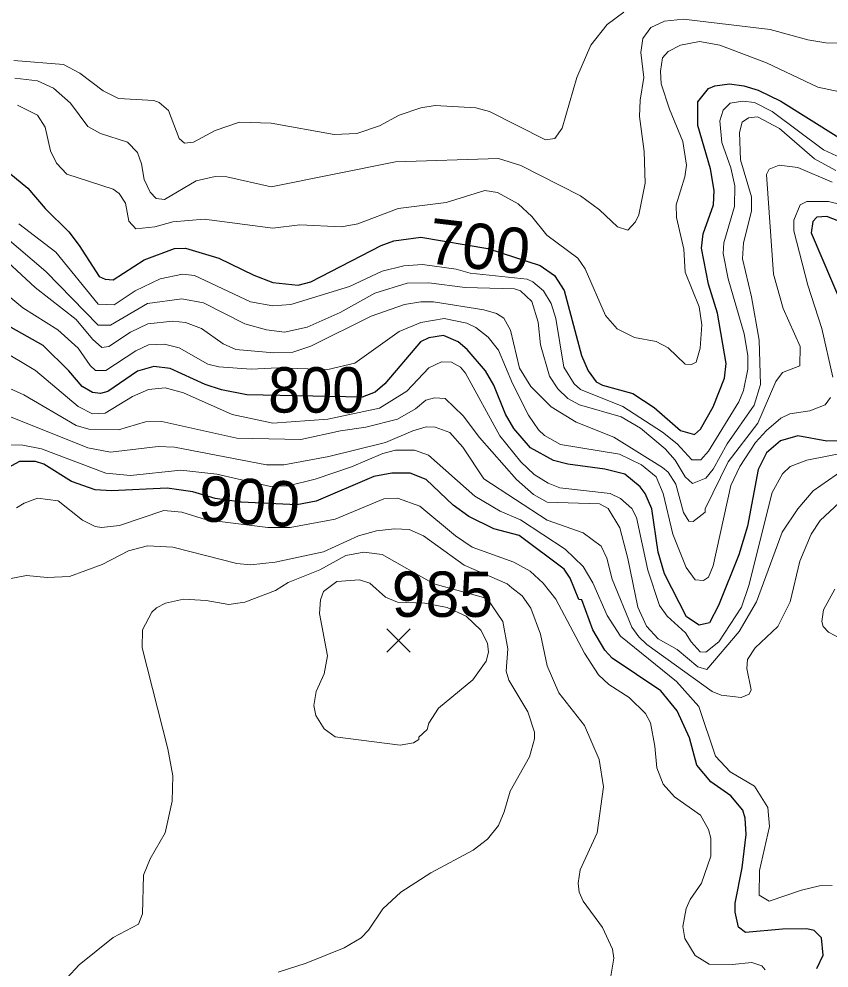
# Model space of a CAD drawing. Extents: x 265 to 291.4, y 7731.5 to 7759.6.
# Drawn here: x 280.191 to 281.619, y 7754.027 to 7755.701 of the extents above; entities that cross this region are included whole.
import ezdxf
from ezdxf.enums import TextEntityAlignment as Align

# ---------------------------------------------------------------- set-up
doc = ezdxf.new("R2010")
doc.units = 0
doc.header["$LTSCALE"] = 0.032
for name, color, linetype, lineweight in [('1', 7, 'Continuous', 25), ('2', 7, 'Continuous', 13), ('21', 7, 'Continuous', 25), ('61', 7, 'Continuous', 13)]:
    doc.layers.add(name, color=color, linetype=linetype, lineweight=lineweight)

msp = doc.modelspace()

# ---------------------------------------------------------------- linework, layer by layer
at = {"layer": '1'}
for points in [[(281.3876, 7755.5128), (281.3876, 7755.5542), (281.4068, 7755.578), (281.4179, 7755.5828), (281.4434, 7755.586), (281.4688, 7755.5828), (281.4943, 7755.5748)], [(281.4943, 7755.5748), (281.534, 7755.5558), (281.6366, 7755.4913)], [(280.173, 7755.4301), (280.2064, 7755.4022), (280.2366, 7755.3665), (280.2787, 7755.3251), (280.297, 7755.3012), (280.3321, 7755.2463), (280.3424, 7755.2415), (280.3567, 7755.2407), (280.4116, 7755.2757), (280.4649, 7755.2956), (280.484, 7755.2964), (280.5429, 7755.2789), (280.6049, 7755.2487), (280.6383, 7755.236), (280.6829, 7755.2312), (280.7051, 7755.2368), (280.8292, 7755.3012), (280.8515, 7755.3092), (280.8992, 7755.3155), (281.0173, 7755.2959), (281.1096, 7755.266), (281.1347, 7755.2479), (281.1522, 7755.2217), (281.1824, 7755.1071), (281.1943, 7755.0801), (281.2087, 7755.0609), (281.2198, 7755.0546), (281.2731, 7755.0403), (281.3105, 7755.0156), (281.3574, 7754.975), (281.3821, 7754.9679), (281.3924, 7754.9774), (281.4147, 7755.0164), (281.4346, 7755.0674), (281.4378, 7755.0928), (281.4226, 7755.1819), (281.4067, 7755.2328), (281.394, 7755.2965), (281.3972, 7755.3219), (281.4155, 7755.3728), (281.4163, 7755.3983), (281.4099, 7755.4365), (281.3876, 7755.5128)], [(281.6438, 7755.341), (281.6152, 7755.3521), (281.5977, 7755.3513), (281.5905, 7755.3434), (281.5873, 7755.3235), (281.6438, 7755.1914)], [(281.6406, 7754.9568), (281.6152, 7754.956), (281.5643, 7754.9655), (281.5332, 7754.9568), (281.5086, 7754.9353), (281.4942, 7754.9059), (281.4752, 7754.8064), (281.46, 7754.7555), (281.4242, 7754.6664), (281.4083, 7754.6354), (281.39, 7754.6314), (281.3678, 7754.6465), (281.3288, 7754.7221), (281.3176, 7754.7603), (281.3065, 7754.8367), (281.2946, 7754.8637), (281.2858, 7754.8756), (281.2588, 7754.8979), (281.2238, 7754.9066), (281.1586, 7754.9154), (281.1331, 7754.9217), (281.0925, 7754.944), (281.0631, 7754.9783), (281.0488, 7755.0037), (281.0281, 7755.0546), (281.013, 7755.0801), (280.9812, 7755.1175), (280.9653, 7755.131), (280.939, 7755.1421), (280.9136, 7755.1381), (280.8984, 7755.131), (280.8355, 7755.057), (280.8186, 7755.0424), (280.796, 7755.0337), (280.5922, 7755.0377), (280.5476, 7755.0466), (280.519, 7755.0562), (280.457, 7755.084), (280.4283, 7755.088), (280.3997, 7755.0793), (280.3472, 7755.0435), (280.3345, 7755.0403), (280.3201, 7755.0419), (280.3018, 7755.0522), (280.2788, 7755.0801), (280.2334, 7755.1246), (280.1769, 7755.1564)], [(281.5977, 7754.0261), (281.6088, 7754.0499), (281.6056, 7754.0801), (281.5929, 7754.0929), (281.5802, 7754.096), (281.5372, 7754.0952), (281.472, 7754.0897), (281.4593, 7754.0992), (281.4537, 7754.1255), (281.4537, 7754.1414), (281.4656, 7754.2035), (281.4728, 7754.2623), (281.4712, 7754.291), (281.4672, 7754.3053), (281.4457, 7754.3307), (281.4107, 7754.3554), (281.3861, 7754.3848), (281.3733, 7754.4326), (281.351, 7754.4803), (281.3224, 7754.516), (281.2365, 7754.5733), (281.2238, 7754.5877), (281.2023, 7754.6235), (281.1832, 7754.676), (281.1776, 7754.6768), (281.1625, 7754.7142), (281.1522, 7754.7301), (281.0726, 7754.7897), (281.0281, 7754.8016), (280.9836, 7754.8231), (280.9565, 7754.843), (280.9087, 7754.8884), (280.8802, 7754.8995), (280.8483, 7754.8995), (280.8165, 7754.8939), (280.7147, 7754.8502), (280.6805, 7754.8437), (280.5822, 7754.8483), (280.5363, 7754.855), (280.4972, 7754.8669), (280.4522, 7754.8732), (280.3535, 7754.8684), (280.3249, 7754.87), (280.2835, 7754.8852), (280.2342, 7754.9154), (280.2199, 7754.9202), (280.1913, 7754.9202), (280.1634, 7754.905)]]:
    msp.add_lwpolyline(points, dxfattribs=at)
at = {"layer": '2'}
for points in [[(281.2572, 7755.7125), (281.2278, 7755.691), (281.1991, 7755.6544), (281.1745, 7755.5971), (281.1482, 7755.508), (281.1355, 7755.4897), (281.1188, 7755.4873), (281.0202, 7755.5375), (280.9963, 7755.5438), (280.9247, 7755.5478), (280.8992, 7755.5438), (280.8611, 7755.5311), (280.8261, 7755.512), (280.7863, 7755.4985), (280.7465, 7755.4969), (280.6351, 7755.5168), (280.5795, 7755.5184), (280.5365, 7755.5041), (280.4983, 7755.4834)], [(280.1833, 7755.5963), (280.2231, 7755.5916), (280.2517, 7755.5788), (280.2812, 7755.5518), (280.3122, 7755.5112), (280.3345, 7755.4985), (280.3822, 7755.4834), (280.3997, 7755.4651), (280.4068, 7755.4452), (280.4116, 7755.4174), (280.4219, 7755.3951), (280.4323, 7755.3839), (280.4474, 7755.3823), (280.5031, 7755.415), (280.5365, 7755.4229), (280.5572, 7755.4221), (280.6351, 7755.4046), (280.8547, 7755.4484), (281.0361, 7755.4547), (281.0758, 7755.442), (281.1808, 7755.3887), (281.2143, 7755.364), (281.2461, 7755.3338), (281.2644, 7755.3283), (281.2779, 7755.3426), (281.2835, 7755.3553), (281.2946, 7755.411), (281.293, 7755.4667), (281.285, 7755.5287), (281.2858, 7755.5574), (281.2922, 7755.5971), (281.2874, 7755.6417), (281.2906, 7755.6663), (281.3049, 7755.6854), (281.3288, 7755.6966), (281.3622, 7755.7005), (281.515, 7755.6822), (281.5818, 7755.664), (281.6136, 7755.6584), (281.7138, 7755.6576)], [(281.6772, 7755.5637), (281.5993, 7755.5804), (281.5086, 7755.6234), (281.4266, 7755.6544), (281.3909, 7755.6608), (281.3574, 7755.6544), (281.3352, 7755.6433), (281.3256, 7755.6321), (281.3216, 7755.6083), (281.3232, 7755.586), (281.3375, 7755.5415), (281.3614, 7755.4842), (281.3678, 7755.4428), (281.3646, 7755.4221), (281.3495, 7755.3728), (281.3503, 7755.3505), (281.363, 7755.2949), (281.3654, 7755.2543), (281.39, 7755.193), (281.3948, 7755.1612), (281.3916, 7755.1199), (281.3845, 7755.0952), (281.3765, 7755.0912), (281.3654, 7755.092), (281.3352, 7755.1206), (281.3145, 7755.1318), (281.2763, 7755.1389), (281.2453, 7755.154), (281.2246, 7755.1779), (281.1888, 7755.2599), (281.1761, 7755.2789), (281.1212, 7755.3195), (281.0949, 7755.3521), (281.0711, 7755.3744), (281.0345, 7755.3943), (281.0122, 7755.3983), (280.9438, 7755.3768), (280.8595, 7755.3664), (280.7879, 7755.3394), (280.7592, 7755.3338), (280.6861, 7755.3378), (280.6383, 7755.3314), (280.5174, 7755.3473), (280.4617, 7755.3426), (280.4299, 7755.3338), (280.3965, 7755.3307), (280.3846, 7755.3442), (280.3782, 7755.376), (280.3671, 7755.3927), (280.3567, 7755.4006), (280.2748, 7755.4269), (280.2565, 7755.446), (280.2461, 7755.4683), (280.2366, 7755.5096), (280.2231, 7755.5311), (280.1881, 7755.5486)], [(280.3663, 7755.5605), (280.3392, 7755.5741), (280.2979, 7755.6051), (280.2692, 7755.6202), (280.1817, 7755.6274)], [(280.4983, 7755.4834), (280.4824, 7755.4818), (280.4728, 7755.4897), (280.4545, 7755.5391), (280.4379, 7755.5534), (280.4283, 7755.5566), (280.3663, 7755.5605)], [(281.4529, 7755.4062), (281.4457, 7755.438), (281.4298, 7755.4826), (281.4266, 7755.5208), (281.4322, 7755.5399), (281.4449, 7755.5518), (281.4672, 7755.5558)], [(281.4672, 7755.5558), (281.4879, 7755.5534), (281.5189, 7755.5375), (281.6096, 7755.4699), (281.655, 7755.4484)], [(281.6311, 7755.4333), (281.5937, 7755.4539), (281.5317, 7755.5072), (281.4927, 7755.5279), (281.4768, 7755.5263), (281.4656, 7755.5184), (281.4609, 7755.5001), (281.4632, 7755.4524)], [(281.4632, 7755.4524), (281.4823, 7755.3871), (281.4823, 7755.3617), (281.468, 7755.306), (281.4664, 7755.2774), (281.4823, 7755.2105), (281.4959, 7755.1342)], [(281.5682, 7755.123), (281.538, 7755.1899), (281.5213, 7755.2503), (281.5086, 7755.4261), (281.5133, 7755.4357), (281.5309, 7755.4428), (281.5643, 7755.4388)], [(281.5643, 7755.4388), (281.6247, 7755.4126)], [(280.1904, 7755.3394), (280.2557, 7755.2893), (280.3305, 7755.1978), (280.3583, 7755.1962), (280.3957, 7755.2209), (280.4395, 7755.2423), (280.4792, 7755.2503), (280.4999, 7755.2479), (280.5986, 7755.2018), (280.6383, 7755.1946), (280.6701, 7755.197), (280.7736, 7755.2288), (280.8308, 7755.2559), (280.869, 7755.2654), (280.9021, 7755.2674), (280.9617, 7755.2595), (280.9862, 7755.2522), (281.0869, 7755.2416), (281.0968, 7755.237), (281.1156, 7755.2209), (281.1291, 7755.1986), (281.1371, 7755.1724), (281.1514, 7755.0864), (281.1697, 7755.057), (281.1808, 7755.0474), (281.2556, 7755.0172), (281.3256, 7754.9719), (281.3511, 7754.9512), (281.3773, 7754.9234), (281.3932, 7754.9234), (281.4068, 7754.9385), (281.4601, 7755.0252), (281.468, 7755.0451), (281.476, 7755.0833), (281.476, 7755.1071), (281.4696, 7755.1453), (281.441, 7755.2424), (281.4322, 7755.2869), (281.4338, 7755.306), (281.4521, 7755.3696), (281.4529, 7755.4062)], [(281.6398, 7755.3736), (281.6184, 7755.3784), (281.5802, 7755.3784), (281.5682, 7755.3728), (281.5571, 7755.3458), (281.5571, 7755.3267), (281.5818, 7755.2312), (281.6064, 7755.1549), (281.6255, 7755.0689)], [(281.4959, 7755.1342), (281.4982, 7755.0562), (281.4871, 7755.0196), (281.4394, 7754.9512), (281.4147, 7754.9067), (281.402, 7754.8908), (281.3781, 7754.8812), (281.3654, 7754.8931), (281.3479, 7754.9226), (281.3304, 7754.9425), (281.2866, 7754.979), (281.2524, 7754.9989), (281.1793, 7755.0204), (281.1586, 7755.0315), (281.1411, 7755.0482), (281.1259, 7755.0705), (281.11, 7755.1262), (281.1061, 7755.166), (281.0949, 7755.2026), (281.075, 7755.2209), (281.0647, 7755.2248), (280.9772, 7755.2272), (280.9136, 7755.2352), (280.8754, 7755.2344), (280.8181, 7755.2169), (280.7569, 7755.1827), (280.6988, 7755.1572), (280.659, 7755.1485), (280.6272, 7755.1525), (280.589, 7755.1628), (280.5158, 7755.2002), (280.4776, 7755.2073), (280.4172, 7755.1986), (280.352, 7755.1604), (280.3305, 7755.1604), (280.2382, 7755.2551), (280.1658, 7755.3171)], [(280.1539, 7755.2869), (280.2191, 7755.2272), (280.2915, 7755.1707), (280.3201, 7755.1358), (280.3368, 7755.1214), (280.3488, 7755.123), (280.387, 7755.1485), (280.418, 7755.1628), (280.4617, 7755.1676), (280.484, 7755.1652), (280.5126, 7755.1548), (280.5508, 7755.1278), (280.5731, 7755.1175), (280.6399, 7755.1119), (280.6733, 7755.1127), (280.7051, 7755.1238), (280.8117, 7755.1763), (280.8706, 7755.197), (280.8992, 7755.2018), (280.9215, 7755.2018), (281.0106, 7755.1875), (281.0329, 7755.1811), (281.0456, 7755.1731), (281.0575, 7755.1517), (281.0734, 7755.0849), (281.0933, 7755.0522), (281.1291, 7755.0164), (281.1729, 7754.9894), (281.2397, 7754.9631), (281.3256, 7754.9098), (281.3352, 7754.9011), (281.3487, 7754.8804), (281.3622, 7754.8303), (281.3718, 7754.8152), (281.3797, 7754.8144), (281.4004, 7754.8311), (281.4004, 7754.8367), (281.441, 7754.9194), (281.4935, 7754.9878), (281.5253, 7755.061), (281.5372, 7755.0769), (281.5674, 7755.0888), (281.5682, 7755.123)], [(280.647, 7755.0852), (280.6001, 7755.0832), (280.5429, 7755.0872), (280.5238, 7755.092), (280.4729, 7755.1206), (280.4474, 7755.127), (280.4188, 7755.1262), (280.3965, 7755.1151), (280.344, 7755.0809), (280.3257, 7755.0809), (280.3161, 7755.0896), (280.2947, 7755.1199), (280.2589, 7755.1525), (280.1976, 7755.1914), (280.1761, 7755.2089)], [(280.9804, 7755.1644), (280.9406, 7755.1723), (280.8992, 7755.1652), (280.8611, 7755.1493), (280.7831, 7755.0936), (280.7354, 7755.0825), (280.647, 7755.0852)], [(281.6215, 7755.0331), (281.612, 7755.0204), (281.585, 7755.0093), (281.55, 7755.0045), (281.534, 7754.9965), (281.5086, 7754.9751), (281.4895, 7754.9536), (281.4616, 7754.9114), (281.4457, 7754.878), (281.4147, 7754.7364), (281.4067, 7754.7165), (281.398, 7754.7102), (281.3829, 7754.7117), (281.367, 7754.7332), (281.3439, 7754.7921), (281.3264, 7754.8637), (281.3145, 7754.8931), (281.2882, 7754.9146), (281.2493, 7754.9329), (281.1458, 7754.9504), (281.1172, 7754.9663), (281.1069, 7754.9759), (281.0894, 7755.0021), (281.0607, 7755.0578), (281.0361, 7755.1167), (281.0178, 7755.1397), (280.9963, 7755.1564), (280.9804, 7755.1644)], [(280.1531, 7755.1198), (280.2199, 7755.0809), (280.2947, 7755.0172), (280.3201, 7755.0045), (280.3424, 7755.0053), (280.3909, 7755.0347), (280.4188, 7755.0474), (280.4482, 7755.0498), (280.4808, 7755.0411), (280.5667, 7755.0029), (280.6383, 7754.9878), (280.7354, 7754.9949), (280.8261, 7755.014), (280.8746, 7755.0443), (280.9135, 7755.0856), (280.9358, 7755.096), (280.9533, 7755.0952), (280.9693, 7755.0864), (280.978, 7755.0761), (281.0384, 7754.9655), (281.0758, 7754.9194), (281.0989, 7754.8971), (281.1236, 7754.882), (281.1443, 7754.874), (281.2334, 7754.8637), (281.2516, 7754.8549), (281.2715, 7754.8375), (281.2795, 7754.8215), (281.2994, 7754.7285), (281.32, 7754.6664), (281.3336, 7754.6473), (281.3662, 7754.6179), (281.3757, 7754.602), (281.3916, 7754.5845), (281.402, 7754.5837), (281.425, 7754.602), (281.4648, 7754.6632), (281.4776, 7754.7014), (281.5189, 7754.8653), (281.5372, 7754.8987), (281.5507, 7754.9114), (281.5802, 7754.9226), (281.6573, 7754.9377)], [(281.6454, 7754.9059), (281.5913, 7754.8685), (281.5643, 7754.8367), (281.5364, 7754.7953), (281.4911, 7754.6728), (281.4608, 7754.6203), (281.4036, 7754.5534), (281.3877, 7754.5582), (281.3511, 7754.5885), (281.3177, 7754.6076), (281.297, 7754.6298), (281.2819, 7754.6632), (281.2644, 7754.7492), (281.25, 7754.8032), (281.2294, 7754.8375), (281.2143, 7754.8454), (281.122, 7754.8486), (281.0981, 7754.8621), (281.0679, 7754.8884), (281.0026, 7754.9623), (280.974, 7755.0005), (280.9422, 7755.0315), (280.9231, 7755.0323), (280.908, 7755.0283), (280.8897, 7755.0132), (280.8579, 7754.9949), (280.8022, 7754.9806), (280.7577, 7754.9743), (280.6876, 7754.9591), (280.5747, 7754.9615), (280.4426, 7754.991), (280.414, 7754.9902), (280.3663, 7754.9759), (280.3138, 7754.9774), (280.2915, 7754.9838), (280.1992, 7755.0379), (280.1244, 7755.0713)], [(280.134, 7755.0156), (280.3122, 7754.944), (280.352, 7754.9369), (280.4363, 7754.9464), (280.4649, 7754.9456), (280.6272, 7754.9146), (280.6574, 7754.9146), (280.737, 7754.9289), (280.8372, 7754.9536), (280.8849, 7754.9743), (280.9088, 7754.9814), (280.9247, 7754.9806), (280.9502, 7754.9711), (280.9732, 7754.9456), (281.0106, 7754.8899), (281.122, 7754.8168), (281.1856, 7754.7945), (281.2174, 7754.7706), (281.227, 7754.7499), (281.2365, 7754.7126), (281.2715, 7754.6282), (281.2834, 7754.6107), (281.2978, 7754.5972), (281.4131, 7754.5145), (281.429, 7754.5081), (281.464, 7754.5041), (281.4784, 7754.5097), (281.4815, 7754.5177), (281.4744, 7754.5551), (281.4752, 7754.571), (281.4887, 7754.5916), (281.5285, 7754.629), (281.5507, 7754.6728)], [(281.6247, 7754.1724), (281.6025, 7754.1716), (281.5706, 7754.1645), (281.5134, 7754.1446), (281.4958, 7754.1557), (281.4966, 7754.1987), (281.5141, 7754.2766), (281.511, 7754.31), (281.4879, 7754.3474), (281.445, 7754.3729), (281.4187, 7754.4007), (281.3892, 7754.4882), (281.3503, 7754.532), (281.2516, 7754.6123), (281.2278, 7754.6489), (281.2023, 7754.7062), (281.1856, 7754.7348), (281.1538, 7754.7658), (281.075, 7754.8176), (281.0393, 7754.8327), (280.9947, 7754.8589), (280.9128, 7754.9313), (280.8881, 7754.9401), (280.8547, 7754.9401), (280.8324, 7754.9345), (280.7767, 7754.9106), (280.7131, 7754.8891), (280.6652, 7754.8773), (280.6341, 7754.876), (280.5397, 7754.8979), (280.476, 7754.9051), (280.387, 7754.8955), (280.344, 7754.8995), (280.2302, 7754.9424), (280.1976, 7754.9488), (280.1658, 7754.9496)], [(281.5507, 7754.6728), (281.5674, 7754.7444), (281.5873, 7754.7921), (281.6032, 7754.816), (281.6374, 7754.8478), (281.7178, 7754.9003), (281.7576, 7754.9337)], [(280.1865, 7754.8383), (280.2, 7754.847), (280.2231, 7754.8557), (280.2597, 7754.851), (280.3026, 7754.8168), (280.3249, 7754.8056), (280.336, 7754.804), (280.3679, 7754.8072), (280.4458, 7754.8335), (280.4776, 7754.8311), (280.5214, 7754.8173), (280.6297, 7754.804), (280.6689, 7754.804), (280.7481, 7754.8184), (280.834, 7754.8541), (280.8579, 7754.8557), (280.8977, 7754.8414), (280.9605, 7754.7889), (280.9899, 7754.769), (281.0631, 7754.7428), (281.0918, 7754.7269), (281.1148, 7754.7054), (281.1371, 7754.6776), (281.188, 7754.5821), (281.2127, 7754.5439), (281.231, 7754.5272), (281.2668, 7754.5041), (281.2954, 7754.4755), (281.3041, 7754.4596), (281.3121, 7754.4182), (281.3153, 7754.3801), (281.3264, 7754.3514), (281.3463, 7754.3291), (281.3924, 7754.2965), (281.4067, 7754.2711), (281.4107, 7754.256), (281.4107, 7754.2241), (281.394, 7754.1764), (281.3741, 7754.1478), (281.367, 7754.1319), (281.3614, 7754.1), (281.3646, 7754.0793), (281.3829, 7754.0491), (281.4076, 7754.034), (281.4481, 7754.0332), (281.4831, 7754.0364), (281.5006, 7754.0308), (281.5062, 7754.0237)], [(280.6423, 7754.7429), (280.7274, 7754.7611), (280.7895, 7754.7889), (280.8213, 7754.7977), (280.8531, 7754.8016), (280.8786, 7754.8001), (280.904, 7754.7889), (280.9756, 7754.7372), (281.0516, 7754.7044), (281.0599, 7754.6974), (281.0782, 7754.6831), (281.0933, 7754.6617), (281.11, 7754.6155), (281.122, 7754.5598), (281.1426, 7754.5121), (281.188, 7754.4548), (281.2135, 7754.3944), (281.2214, 7754.3466), (281.2103, 7754.2655), (281.18, 7754.2003), (281.1769, 7754.1764), (281.1784, 7754.1605), (281.1856, 7754.1446), (281.2198, 7754.0985), (281.2373, 7754.0603), (281.2397, 7754.0444), (281.2341, 7754.0125)], [(280.1579, 7754.7102), (280.204, 7754.7189), (280.2406, 7754.7157), (280.2796, 7754.7173), (280.3376, 7754.7388), (280.3838, 7754.7627), (280.4172, 7754.7714), (280.4617, 7754.769), (280.5747, 7754.7404), (280.5986, 7754.738), (280.6423, 7754.7429)], [(280.6479, 7754.0197), (280.6972, 7754.0356), (280.764, 7754.0626), (280.7942, 7754.0801), (280.807, 7754.0937), (280.8324, 7754.1311), (280.8642, 7754.1605), (280.9167, 7754.1947), (280.9915, 7754.2345), (281.017, 7754.2543), (281.0361, 7754.2782), (281.0464, 7754.3021), (281.0567, 7754.3387), (281.0909, 7754.3991), (281.0997, 7754.431), (281.0997, 7754.4429), (281.0878, 7754.4787), (281.0544, 7754.5344), (281.0496, 7754.5503), (281.0528, 7754.5901), (281.044, 7754.6378), (281.0164, 7754.6785), (280.9221, 7754.7044), (280.8308, 7754.7563), (280.799, 7754.7603), (280.7672, 7754.7547), (280.7211, 7754.7293), (280.6654, 7754.707), (280.6431, 7754.6927), (280.589, 7754.672), (280.5604, 7754.668), (280.5206, 7754.6752), (280.4808, 7754.6775), (280.449, 7754.6704), (280.4331, 7754.6624), (280.4251, 7754.6545), (280.4084, 7754.6235), (280.4076, 7754.5917), (280.453, 7754.4135), (280.4617, 7754.3657), (280.4609, 7754.3212), (280.4482, 7754.2655), (280.4219, 7754.2194), (280.41, 7754.1907), (280.4084, 7754.1223), (280.4013, 7754.104), (280.3567, 7754.0809), (280.2969, 7754.0327), (280.275, 7754.0088)], [(282.1728, 7754.5216), (282.1497, 7754.5336), (282.0813, 7754.5495), (282.0225, 7754.5686), (281.9668, 7754.5678), (281.8777, 7754.5447), (281.8284, 7754.5447), (281.7902, 7754.5542), (281.6963, 7754.5972), (281.6406, 7754.6076), (281.6184, 7754.6195), (281.6088, 7754.629), (281.6064, 7754.6378), (281.6096, 7754.6585), (281.6293, 7754.6949)]]:
    msp.add_lwpolyline(points, dxfattribs=at)
msp.add_lwpolyline([(281.0048, 7754.6225), (280.9789, 7754.6477), (280.9457, 7754.663), (280.9065, 7754.6703), (280.8581, 7754.6723), (280.8372, 7754.6807), (280.8094, 7754.7054), (280.7911, 7754.7118), (280.7513, 7754.7086), (280.7274, 7754.6911), (280.7226, 7754.676), (280.7203, 7754.6521), (280.7346, 7754.5773), (280.729, 7754.5455), (280.7147, 7754.5145), (280.7107, 7754.4898), (280.7139, 7754.4723), (280.729, 7754.4485), (280.7481, 7754.4349), (280.8627, 7754.4198), (280.8865, 7754.4238), (280.896, 7754.4302), (280.896, 7754.4341), (280.9104, 7754.4477), (280.9135, 7754.4588), (280.9302, 7754.4851), (280.9907, 7754.5352), (281.0146, 7754.5678), (281.0186, 7754.5837), (281.017, 7754.5996)], close=True, dxfattribs=at)
at = {"layer": '21'}
for p, q in [((280.8394, 7754.6251), (280.8806, 7754.5839)), ((280.8806, 7754.6251), (280.8394, 7754.5839))]:
    msp.add_line(p, q, dxfattribs=at)

# ---------------------------------------------------------------- texts
at = {"layer": '61'}
for s, rotation, p in [('700', 353.303, (280.9979, 7755.2599)), ('900', 356.149, (280.5942, 7754.8097))]:
    msp.add_text(s, height=0.08, rotation=rotation, dxfattribs=at).set_placement(p, align=Align.CENTER)
at = {"layer": '61', "width": 0.95}
msp.add_text('800', height=0.08, dxfattribs=at).set_placement((280.7149, 7755.0064), align=Align.CENTER)
at = {"layer": '61'}
msp.add_text('985', height=0.08, dxfattribs=at).set_placement((280.9373, 7754.6462), align=Align.CENTER)

doc.saveas('drawing.dxf')
